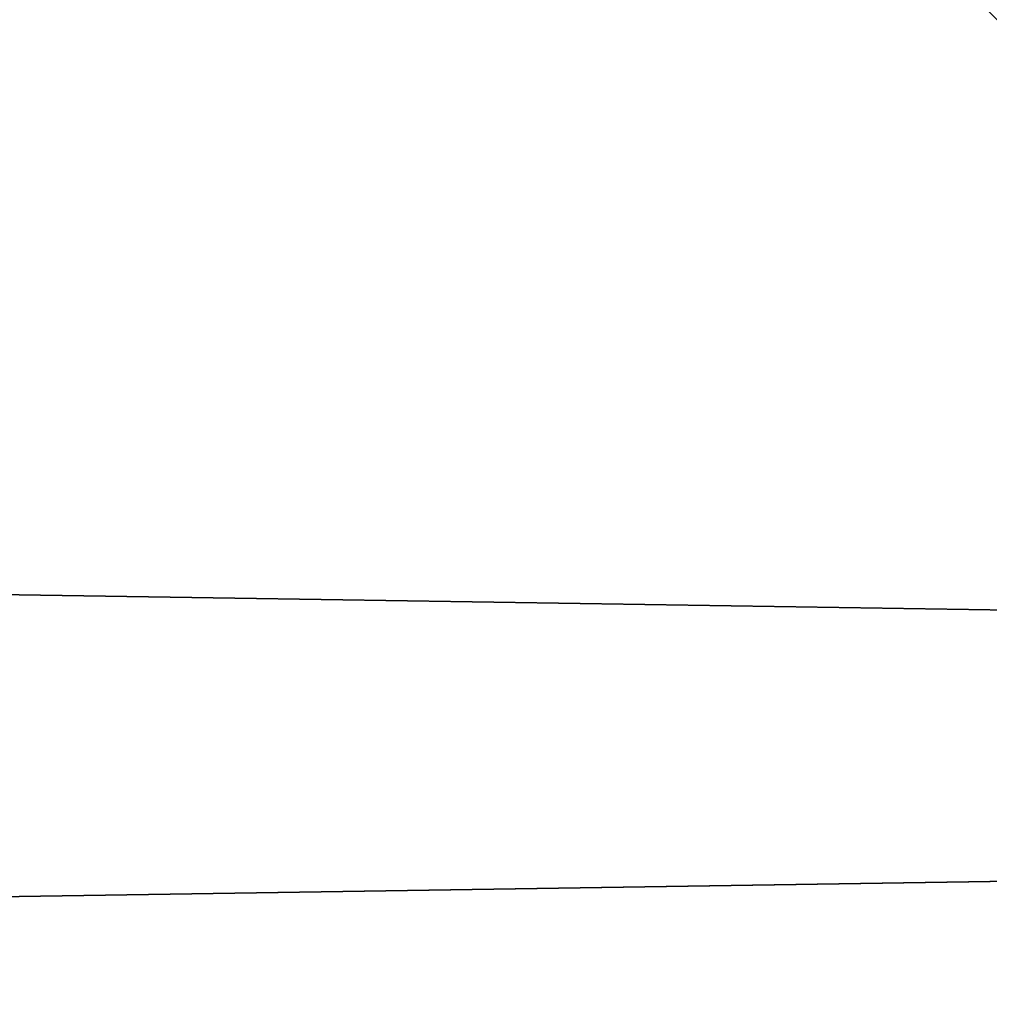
# Model space of a CAD drawing. Extents: x -250 to 250, y -697 to 625.
# Tile 186 of 656: x -3.047 to -2.746, y -509.313 to -509.007. Entities that reach past the tile are written whole.
import ezdxf

# ---------------------------------------------------------------- set-up
doc = ezdxf.new("R2010")
doc.units = 0
doc.header["$LTSCALE"] = 25.405557
for name, color, linetype in [('2135', 7, 'CONTINUOUS'), ('2136', 7, 'CONTINUOUS'), ('2137', 7, 'CONTINUOUS'), ('2155', 7, 'CONTINUOUS'), ('271', 7, 'CONTINUOUS'), ('3010', 7, 'CONTINUOUS'), ('3019', 7, 'CONTINUOUS'), ('3341', 7, 'CONTINUOUS')]:
    doc.layers.add(name, color=color, linetype=linetype)

msp = doc.modelspace()

# ---------------------------------------------------------------- linework, layer by layer
at = {"layer": '2135', "color": 7, "linetype": 'CONTINUOUS'}
for points in [[(0, -506.6, 68.65), (-7.82212, -510.03526, 68.65), (0, -508.14168, 68.65), (0, -506.6, 68.65)], [(0, -508.14168, 68.65), (-7.82212, -510.03526, 68.65), (-7.89246, -512.16583, 68.65), (0, -508.14168, 68.65)]]:
    msp.add_3dface(points, dxfattribs=at)
at = {"layer": '2136', "color": 7, "linetype": 'CONTINUOUS'}
msp.add_3dface([(-7.80117, -511.29853, 15.65), (0, -507.5, 15.65), (0, -510.4, 15.65), (-7.80117, -511.29853, 15.65)], dxfattribs=at)
at = {"layer": '2137', "color": 7, "linetype": 'CONTINUOUS'}
msp.add_3dface([(-7.89143, -509.96297, 68.55), (0, -506.5, 68.55), (-5.14908, -507.90126, 51.65), (-7.89143, -509.96297, 68.55)], dxfattribs=at)
at = {"layer": '2155', "color": 7, "linetype": 'CONTINUOUS'}
for points in [[(-7.80117, -511.29853, 15.65), (-4.96325, -507.79874, 16.65), (0, -506.5, 16.65), (-7.80117, -511.29853, 15.65)], [(-7.80117, -511.29853, 15.65), (0, -506.5, 16.65), (0, -506.79289, 15.94289), (-7.80117, -511.29853, 15.65)], [(0, -507.5, 15.65), (-7.80117, -511.29853, 15.65), (0, -506.79289, 15.94289), (0, -507.5, 15.65)]]:
    msp.add_3dface(points, dxfattribs=at)
at = {"layer": '271', "color": 7, "linetype": 'CONTINUOUS'}
for points in [[(210, -506, -11), (210, -512.46564, -8.89919), (-210, -506, -11), (210, -506, -11)], [(-210, -506, -11), (210, -512.46564, -8.89919), (-210, -512.46564, -8.89919), (-210, -506, -11)], [(210, -512.46564, 8.89919), (210, -506, 11), (-210, -512.46564, 8.89919), (210, -512.46564, 8.89919)], [(210, -506, 11), (-210, -506, 11), (-210, -512.46564, 8.89919), (210, -506, 11)]]:
    msp.add_3dface(points, dxfattribs=at)
at = {"layer": '3010', "color": 7, "linetype": 'CONTINUOUS'}
for points in [[(0, -506.5, 68.55), (-7.89143, -509.96297, 68.55), (0, -506.52929, 68.62071), (0, -506.5, 68.55)], [(-7.89143, -509.96297, 68.55), (0, -506.6, 68.65), (0, -506.52929, 68.62071), (-7.89143, -509.96297, 68.55)], [(-7.82212, -510.03526, 68.65), (0, -506.6, 68.65), (-7.89143, -509.96297, 68.55), (-7.82212, -510.03526, 68.65)]]:
    msp.add_3dface(points, dxfattribs=at)
at = {"layer": '3019', "color": 7, "linetype": 'CONTINUOUS'}
msp.add_3dface([(0, -508.14168, 68.65), (-7.89246, -512.16583, 68.65), (0, -509.36642, 68.62499), (0, -508.14168, 68.65)], dxfattribs=at)
at = {"layer": '3341', "color": 7, "linetype": 'CONTINUOUS'}
for points in [[(-2.99995, -508.75, 48.65), (0, -508.75, 45.65), (-2.5, -509.25, 48.65), (-2.99995, -508.75, 48.65)], [(0, -509.25, 51.15), (-2.99995, -508.75, 48.65), (-2.5, -509.25, 48.65), (0, -509.25, 51.15)], [(-2.99995, -508.75, 48.65), (0, -509.25, 51.15), (0, -508.89645, 51.29645), (-2.99995, -508.75, 48.65)]]:
    msp.add_3dface(points, dxfattribs=at)

doc.saveas('drawing.dxf')
